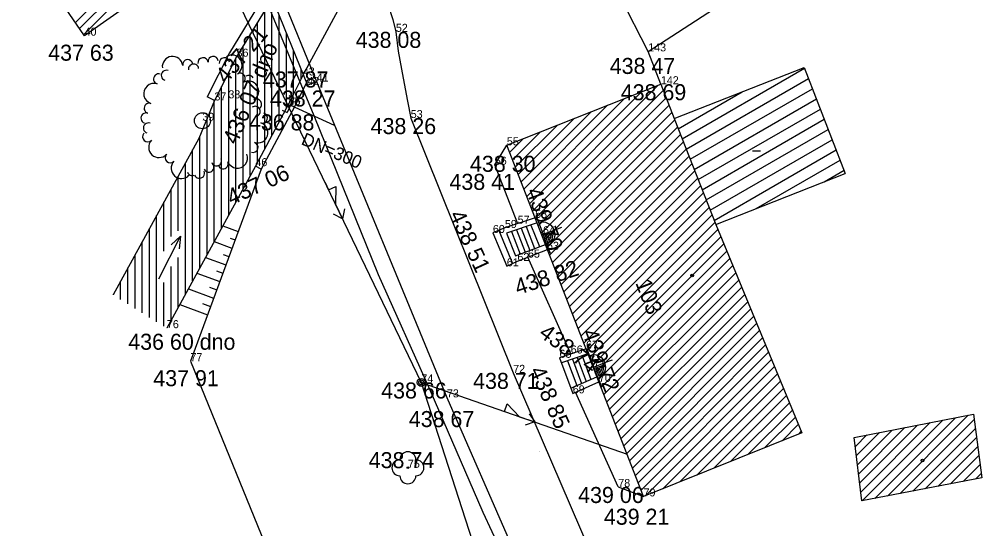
# Model space of a CAD drawing. Extents: x -559180 to -551373, y -1076947 to -1072071.
# Drawn here: x -553946.3 to -553886.2, y -1074294.7 to -1074262.9 of the extents above; entities that cross this region are included whole.
import ezdxf

# ---------------------------------------------------------------- set-up
doc = ezdxf.new("R2010")
doc.units = 0
for name, color, linetype in [('12_PLOTY', 7, 'Continuous'), ('13_PLOTY', 7, 'Continuous'), ('14_BUDOVY', 7, 'Continuous'), ('17_KOMUNIKACE', 7, 'Continuous'), ('18_POLOHOPIS', 7, 'Continuous'), ('1_VODA_ZN', 7, 'Continuous'), ('20_EL_ZN', 7, 'Continuous'), ('26_SRAFY', 7, 'Continuous'), ('27_HRANA_PATA', 7, 'Continuous'), ('28_VODA', 7, 'Continuous'), ('32', 7, 'Continuous'), ('34_ZELEN', 7, 'Continuous'), ('3_BODY', 7, 'Continuous'), ('40_KANAL_ZN', 7, 'Continuous'), ('47_ZN_STAV_OBJ$', 7, 'Continuous'), ('49_POPIS_KANAL', 7, 'Continuous'), ('54_C_POPISNA', 7, 'Continuous'), ('6_VYSKY', 7, 'Continuous'), ('NNnadzemní', 7, 'Continuous')]:
    doc.layers.add(name, color=color, linetype=linetype)

# ---------------------------------------------------------------- blocks, each defined once
blk = doc.blocks.new('POINT_DISPLAY')
blk.add_line((0, 0), (0, 0))
blk = doc.blocks.new('STLV')
at = {"layer": '34_ZELEN'}
blk.add_circle((0, 0), 0.5, dxfattribs=at)
for centre, radius, start, end in [((-1.866, 3.377), 0.64, 7.27905, 187.27905), ((-0.914, 3.498), 0.32, 7.27905, 187.27905), ((0.038, 3.62), 0.32, 7.27905, 187.27905), ((0.673, 3.701), 0.32, 7.27905, 187.27905), ((1.372, 3.62), 0.32, 7.27905, 187.27905), ((1.839, 3.46), 0.64, 302.42635, 122.42635), ((-2.248, 2.834), 0.32, 72.13175, 252.13175), ((-0.552, 3.222), 0.32, 97.27905, 188.08122), ((-0.556, 3.222), 0.32, 6.47688, 97.27905), ((-2.733, 2.607), 0.32, 72.13175, 252.13175), ((2.354, 2.649), 0.32, 302.42635, 122.42635), ((2.869, 1.839), 0.64, 302.42635, 122.42635), ((2.893, 2.511), 0.32, 32.42635, 123.22852), ((-3.027, 1.693), 0.64, 72.13175, 252.13175), ((3.383, 1.029), 0.32, 302.42635, 122.42635), ((-3.322, 0.779), 0.32, 72.13175, 252.13175), ((3.287, 0.583), 0.32, 32.42635, 123.22852), ((3.285, 0.587), 0.32, 301.62418, 32.42635), ((-3.518, 0.17), 0.32, 72.13175, 252.13175), ((3.746, 0.168), 0.32, 252.13175, 72.13175), ((-3.366, -0.453), 0.32, 72.13175, 252.13175), ((3.452, -0.746), 0.64, 252.13175, 72.13175), ((-3.419, -1.001), 0.32, 136.98445, 316.98445), ((-2.717, -1.656), 0.64, 136.98445, 316.98445), ((3.157, -1.66), 0.32, 252.13175, 72.13175), ((-2.015, -2.311), 0.32, 136.98445, 316.98445), ((0.873, -2.499), 0.32, 291.83715, 22.63931), ((2.185, -2.318), 0.64, 201.83715, 21.83715), ((-1.313, -2.966), 0.64, 136.98445, 316.98445), ((0.402, -2.891), 0.32, 201.83715, 21.83715), ((0.877, -2.497), 0.32, 201.03498, 291.83715), ((1.293, -2.675), 0.32, 201.83715, 21.83715), ((-0.639, -3.093), 0.32, 201.03498, 291.83715), ((-0.192, -3.27), 0.32, 201.83715, 21.83715)]:
    blk.add_arc(centre, radius, start, end, dxfattribs=at)
blk.add_blockref('POINT_DISPLAY', (0, 0), dxfattribs=at)
blk = doc.blocks.new('JS300')
at = {"layer": '49_POPIS_KANAL'}
blk.add_text('DN=300', height=0.8, rotation=0.00002, dxfattribs=at).set_placement((0.862, -0.157))
blk = doc.blocks.new('VVH')
at = {"layer": '47_ZN_STAV_OBJ$'}
for p, q in [((-0.001, 0.746), (0, 1.246)), ((0, -0.004), (-0.001, 0.746)), ((0.1, 0.096), (0.099, 0.646)), ((0.099, 0.646), (0.5, 0.396)), ((0, -0.004), (0, 0)), ((0.1, 0.096), (0.2, 0.196)), ((0.65, 0.096), (0.1, 0.096)), ((0.399, 0.346), (0.199, 0.496)), ((0.199, 0.496), (0.2, 0.196)), ((0.2, 0.196), (0.35, 0.346)), ((0.2, 0.196), (0.5, 0.196)), ((0.5, 0.196), (0.399, 0.346)), ((0.5, 0.396), (0.65, 0.096)), ((-1.251, -0.004), (-0.751, -0.004)), ((-0.751, -0.004), (0, -0.004)), ((0.75, -0.004), (0, -0.004)), ((0.75, -0.004), (1.25, -0.004))]:
    blk.add_line(p, q, dxfattribs=at)
for start, end in [(89.99989, 179.99989), (359.99989, 89.99989)]:
    blk.add_arc((0, -0.004), 0.75, start, end, dxfattribs=at)
blk = doc.blocks.new('SLB')
at = {"layer": '20_EL_ZN'}
for radius in [0.25, 0.158, 0.05]:
    blk.add_circle((0, 0), radius, dxfattribs=at)
blk = doc.blocks.new('STL')
at = {"layer": '34_ZELEN'}
blk.add_circle((0, 0), 0.05, dxfattribs=at)
for centre, start, end in [((0, 0.5), 0, 180), ((-0.5, 0), 90, 270), ((0.5, 0), 270, 90), ((0, -0.5), 180, 0)]:
    blk.add_arc(centre, 0.5, start, end, dxfattribs=at)
blk = doc.blocks.new('VYUST')
at = {"layer": '40_KANAL_ZN'}
for p, q in [((-0.35, 0.5), (0, 0.5)), ((0, 0.5), (0, -0.5)), ((0, 0), (3, 0.001)), ((-0.35, -0.5), (0, -0.5))]:
    blk.add_line(p, q, dxfattribs=at)
blk = doc.blocks.new('BZ')
at = {"layer": '47_ZN_STAV_OBJ$'}
blk.add_circle((0, 0), 0.0875, dxfattribs=at)
blk = doc.blocks.new('BD')
at = {"layer": '47_ZN_STAV_OBJ$'}
blk.add_line((-0.25, 0), (0.25, 0), dxfattribs=at)
blk = doc.blocks.new('VOTOK')
at = {"layer": '28_VODA'}
for p, q in [((-3, 0), (0, 0)), ((-0.75, 0.281), (0, 0)), ((0, 0), (-0.75, -0.281))]:
    blk.add_line(p, q, dxfattribs=at)
blk = doc.blocks.new('ELNN')
at = {"layer": '20_EL_ZN'}
for p, q in [((0, 0), (0.5, 0)), ((0.5, 0), (0.5, 0.5)), ((0.5, 0.5), (1.5, 0)), ((1.5, 0), (2.5, 0))]:
    blk.add_line(p, q, dxfattribs=at)
blk.add_lwpolyline([(2, 0.375), (2.5, 0), (2, -0.375)], dxfattribs=at)

msp = doc.modelspace()

# ---------------------------------------------------------------- linework, layer by layer
at = {"layer": '12_PLOTY'}
for p, q in [((-553907.01, -1074264.9), (-553910.17, -1074258.72)), ((-553907.01, -1074264.9), (-553898.982, -1074259.685)), ((-553906.22, -1074266.95), (-553907.01, -1074264.9)), ((-553916.59, -1074271.97), (-553915.84, -1074270.76)), ((-553915.159, -1074275.653), (-553916.59, -1074271.97)), ((-553911.837, -1074283.779), (-553914.535, -1074277.736)), ((-553935.6, -1074284.23), (-553923.32, -1074314.3)), ((-553908.88, -1074292.08), (-553911.545, -1074286.163)), ((-553908.88, -1074292.08), (-553907.3, -1074292.67))]:
    msp.add_line(p, q, dxfattribs=at)
at = {"layer": '13_PLOTY'}
for p, q in [((-553931.02, -1074261.35), (-553927.9, -1074268.91)), ((-553927.9, -1074268.91), (-553923.88, -1074278.83)), ((-553923.88, -1074278.83), (-553920.64, -1074286.02)), ((-553920.64, -1074286.02), (-553917.33, -1074293.66)), ((-553917.33, -1074293.66), (-553912.3, -1074304.46))]:
    msp.add_line(p, q, dxfattribs=at)
at = {"layer": '14_BUDOVY'}
for p, q in [((-553942.21, -1074263.92), (-553946.29, -1074258.02)), ((-553933.49, -1074257.78), (-553942.21, -1074263.92)), ((-553905.38, -1074269.09), (-553897.27, -1074265.9)), ((-553897.27, -1074265.9), (-553894.7, -1074272.52)), ((-553915.84, -1074270.76), (-553906.22, -1074266.95)), ((-553906.22, -1074266.95), (-553905.38, -1074269.09)), ((-553905.38, -1074269.09), (-553902.78, -1074275.7)), ((-553907.3, -1074292.67), (-553915.84, -1074270.76)), ((-553902.78, -1074275.7), (-553894.7, -1074272.52)), ((-553902.78, -1074275.7), (-553897.42, -1074288.7)), ((-553894.14, -1074288.99), (-553886.69, -1074287.54)), ((-553886.69, -1074287.54), (-553886.18, -1074291.52)), ((-553897.42, -1074288.7), (-553907.3, -1074292.67)), ((-553893.66, -1074292.95), (-553894.14, -1074288.99)), ((-553886.18, -1074291.52), (-553893.66, -1074292.95))]:
    msp.add_line(p, q, dxfattribs=at)
at = {"layer": '17_KOMUNIKACE'}
for p, q in [((-553927.72, -1074266.78), (-553919.58, -1074286.49)), ((-553921.84, -1074269.06), (-553915.44, -1074284.96)), ((-553915.44, -1074284.96), (-553909.33, -1074299.13)), ((-553919.58, -1074286.49), (-553911.8, -1074304.33))]:
    msp.add_line(p, q, dxfattribs=at)
for points in [[(-553924.01, -1074260.2), (-553923.271, -1074261.962), (-553922.954, -1074262.911), (-553922.77, -1074263.68)], [(-553922.77, -1074263.68), (-553922.617, -1074264.895), (-553922.322, -1074266.562), (-553922.047, -1074267.997), (-553921.84, -1074269.06)]]:
    msp.add_lwpolyline(points, dxfattribs=at)
at = {"layer": '18_POLOHOPIS'}
for p, q in [((-553931, -1074260.33), (-553928.29, -1074267)), ((-553930.43, -1074260.13), (-553927.72, -1074266.78)), ((-553930.731, -1074260.991), (-553933.158, -1074264.988)), ((-553930.51, -1074261.59), (-553932.72, -1074265.23)), ((-553933.158, -1074264.988), (-553934.546, -1074267.734)), ((-553932.72, -1074265.23), (-553934.1, -1074267.96)), ((-553928.58, -1074266.4), (-553929.45, -1074268.15)), ((-553928.353, -1074266.844), (-553929.082, -1074268.31)), ((-553928.29, -1074267), (-553927.72, -1074266.78)), ((-553934.1, -1074267.96), (-553934.546, -1074267.734)), ((-553929.45, -1074268.15), (-553931.54, -1074272.06)), ((-553929.082, -1074268.31), (-553931.187, -1074272.248)), ((-553931.187, -1074272.248), (-553931.54, -1074272.06)), ((-553914.074, -1074275.291), (-553915.96, -1074275.92)), ((-553913.95, -1074275.608), (-553915.852, -1074276.242)), ((-553915.96, -1074275.92), (-553916.71, -1074276.23)), ((-553916.71, -1074276.23), (-553915.84, -1074278.31)), ((-553916.334, -1074276.075), (-553915.476, -1074278.128)), ((-553915.852, -1074276.242), (-553915.3, -1074277.662)), ((-553915.547, -1074276.14), (-553915, -1074277.548)), ((-553915.244, -1074276.039), (-553914.701, -1074277.435)), ((-553914.94, -1074275.938), (-553914.402, -1074277.322)), ((-553914.635, -1074275.836), (-553914.102, -1074277.209)), ((-553914.332, -1074275.735), (-553913.808, -1074277.082)), ((-553915.3, -1074277.662), (-553913.426, -1074276.953)), ((-553915.18, -1074277.98), (-553913.303, -1074277.27)), ((-553915.84, -1074278.31), (-553915.18, -1074277.98)), ((-553910.89, -1074283.46), (-553912.55, -1074284.02)), ((-553912.55, -1074284.02), (-553911.72, -1074286.24)), ((-553910.781, -1074283.782), (-553912.431, -1074284.339)), ((-553911.747, -1074284.108), (-553911.179, -1074285.628)), ((-553911.444, -1074284.006), (-553910.885, -1074285.499)), ((-553911.14, -1074283.903), (-553910.592, -1074285.369)), ((-553912.051, -1074284.211), (-553911.473, -1074285.758)), ((-553911.84, -1074285.92), (-553910.227, -1074285.208)), ((-553911.72, -1074286.24), (-553910.09, -1074285.52))]:
    msp.add_line(p, q, dxfattribs=at)
at = {"layer": '26_SRAFY'}
for p, q in [((-553933.58, -1074275.79), (-553932.622, -1074276.143)), ((-553934.117, -1074276.772), (-553933.004, -1074277.181)), ((-553933.123, -1074276.548), (-553932.813, -1074276.662)), ((-553934.654, -1074277.753), (-553933.386, -1074278.22)), ((-553933.552, -1074277.569), (-553933.195, -1074277.701)), ((-553933.981, -1074278.59), (-553933.578, -1074278.739)), ((-553935.191, -1074278.735), (-553933.769, -1074279.258)), ((-553935.728, -1074279.716), (-553934.151, -1074280.297)), ((-553934.41, -1074279.612), (-553933.96, -1074279.777)), ((-553936.265, -1074280.698), (-553934.534, -1074281.335)), ((-553934.839, -1074280.633), (-553934.343, -1074280.816))]:
    msp.add_line(p, q, dxfattribs=at)
at = {"layer": '27_HRANA_PATA'}
msp.add_line((-553931.187, -1074272.248), (-553935.6, -1074284.23), dxfattribs=at)
at = {"layer": '28_VODA'}
for p, q in [((-553928.58, -1074266.4), (-553923.965, -1074257.829)), ((-553934.1, -1074267.96), (-553935.075, -1074270.34)), ((-553935.075, -1074270.34), (-553940.43, -1074280.088)), ((-553931.54, -1074272.06), (-553937.07, -1074282.17)), ((-553940.41, -1074280.1), (-553940.41, -1074280.052))]:
    msp.add_line(p, q, dxfattribs=at)
at = {"layer": '32'}
for p, q in [((-553942.78, -1074263.096), (-553934.697, -1074255.013)), ((-553942.52, -1074263.472), (-553934.504, -1074255.456)), ((-553942.26, -1074263.848), (-553934.311, -1074255.899)), ((-553930.51, -1074270.133), (-553930.51, -1074261.59)), ((-553930.96, -1074270.975), (-553930.96, -1074262.331)), ((-553931.41, -1074271.812), (-553931.41, -1074263.072)), ((-553930.06, -1074269.291), (-553930.06, -1074262.644)), ((-553931.86, -1074272.645), (-553931.86, -1074263.814)), ((-553929.61, -1074268.449), (-553929.61, -1074263.751)), ((-553932.31, -1074273.468), (-553932.31, -1074264.555)), ((-553929.16, -1074267.567), (-553929.16, -1074264.859)), ((-553932.76, -1074274.29), (-553932.76, -1074265.309)), ((-553928.71, -1074265.982), (-553928.71, -1074266.661)), ((-553904.88, -1074270.36), (-553897.249, -1074265.954)), ((-553933.21, -1074275.113), (-553933.21, -1074266.199)), ((-553904.63, -1074270.996), (-553897.002, -1074266.591)), ((-553933.66, -1074275.936), (-553933.66, -1074267.09)), ((-553914.238, -1074274.87), (-553906.382, -1074267.014)), ((-553904.381, -1074271.631), (-553896.755, -1074267.228)), ((-553914.595, -1074273.954), (-553908.49, -1074267.849)), ((-553914.417, -1074274.412), (-553907.436, -1074267.432)), ((-553914.06, -1074275.328), (-553906.068, -1074267.337)), ((-553913.881, -1074275.786), (-553905.889, -1074267.794)), ((-553905.13, -1074269.725), (-553901.144, -1074267.424)), ((-553904.131, -1074272.266), (-553896.507, -1074267.864)), ((-553934.11, -1074276.758), (-553934.11, -1074267.984)), ((-553914.773, -1074273.496), (-553909.544, -1074268.266)), ((-553913.703, -1074276.244), (-553905.709, -1074268.251)), ((-553934.56, -1074277.581), (-553934.56, -1074269.083)), ((-553914.952, -1074273.038), (-553910.597, -1074268.684)), ((-553913.524, -1074276.702), (-553905.53, -1074268.708)), ((-553903.881, -1074272.901), (-553896.26, -1074268.501)), ((-553915.309, -1074272.122), (-553912.705, -1074269.518)), ((-553915.13, -1074272.58), (-553911.651, -1074269.101)), ((-553913.346, -1074277.16), (-553905.351, -1074269.165)), ((-553913.167, -1074277.617), (-553905.171, -1074269.621)), ((-553903.631, -1074273.536), (-553896.013, -1074269.138)), ((-553935.01, -1074278.404), (-553935.01, -1074270.181)), ((-553915.487, -1074271.665), (-553913.758, -1074269.936)), ((-553912.989, -1074278.075), (-553904.991, -1074270.078)), ((-553903.381, -1074274.171), (-553895.766, -1074269.775)), ((-553915.666, -1074271.207), (-553914.812, -1074270.353)), ((-553912.81, -1074278.533), (-553904.812, -1074270.535)), ((-553903.131, -1074274.807), (-553895.519, -1074270.411)), ((-553935.46, -1074279.227), (-553935.46, -1074271.041)), ((-553912.632, -1074278.991), (-553904.632, -1074270.992)), ((-553912.453, -1074279.449), (-553904.452, -1074271.448)), ((-553902.882, -1074275.442), (-553895.271, -1074271.048)), ((-553935.91, -1074280.049), (-553935.91, -1074271.86)), ((-553912.275, -1074279.907), (-553904.273, -1074271.905)), ((-553900.263, -1074274.709), (-553895.024, -1074271.685)), ((-553936.36, -1074276.105), (-553936.36, -1074272.679)), ((-553912.096, -1074280.365), (-553904.093, -1074272.362)), ((-553896.022, -1074273.04), (-553894.777, -1074272.321)), ((-553911.918, -1074280.823), (-553903.913, -1074272.818)), ((-553911.739, -1074281.281), (-553903.734, -1074273.275)), ((-553936.81, -1074276.451), (-553936.81, -1074273.498)), ((-553911.561, -1074281.739), (-553903.554, -1074273.732)), ((-553937.26, -1074277.365), (-553937.26, -1074274.317)), ((-553911.382, -1074282.197), (-553903.374, -1074274.189)), ((-553911.204, -1074282.654), (-553903.195, -1074274.645)), ((-553937.71, -1074281.773), (-553937.71, -1074275.137)), ((-553911.025, -1074283.112), (-553903.015, -1074275.102)), ((-553910.847, -1074283.57), (-553902.835, -1074275.559)), ((-553938.16, -1074281.495), (-553938.16, -1074275.956)), ((-553910.668, -1074284.028), (-553902.652, -1074276.011)), ((-553938.61, -1074281.216), (-553938.61, -1074276.775)), ((-553910.49, -1074284.486), (-553902.466, -1074276.462)), ((-553910.311, -1074284.944), (-553902.28, -1074276.913)), ((-553910.133, -1074285.402), (-553902.094, -1074277.363)), ((-553939.06, -1074280.937), (-553939.06, -1074277.594)), ((-553936.36, -1074280.872), (-553936.36, -1074277.751)), ((-553909.954, -1074285.86), (-553901.908, -1074277.814)), ((-553939.51, -1074280.658), (-553939.51, -1074278.413)), ((-553936.81, -1074281.695), (-553936.81, -1074278.32)), ((-553909.776, -1074286.318), (-553901.723, -1074278.264)), ((-553939.96, -1074280.379), (-553939.96, -1074279.232)), ((-553909.597, -1074286.776), (-553901.537, -1074278.715)), ((-553909.419, -1074287.234), (-553901.351, -1074279.166)), ((-553937.26, -1074282.052), (-553937.26, -1074279.316)), ((-553909.24, -1074287.692), (-553901.165, -1074279.616)), ((-553909.062, -1074288.149), (-553900.979, -1074280.067)), ((-553908.884, -1074288.607), (-553900.794, -1074280.518)), ((-553908.705, -1074289.065), (-553900.608, -1074280.968)), ((-553908.527, -1074289.523), (-553900.422, -1074281.419)), ((-553908.348, -1074289.981), (-553900.236, -1074281.869)), ((-553908.17, -1074290.439), (-553900.051, -1074282.32)), ((-553907.991, -1074290.897), (-553899.865, -1074282.771)), ((-553907.813, -1074291.355), (-553899.679, -1074283.221)), ((-553907.634, -1074291.813), (-553899.493, -1074283.672)), ((-553907.456, -1074292.271), (-553899.307, -1074284.122)), ((-553907.164, -1074292.615), (-553899.122, -1074284.573)), ((-553906.1, -1074292.188), (-553898.936, -1074285.024)), ((-553905.036, -1074291.76), (-553898.75, -1074285.474)), ((-553903.972, -1074291.333), (-553898.564, -1074285.925)), ((-553902.908, -1074290.905), (-553898.378, -1074286.375)), ((-553901.845, -1074290.478), (-553898.193, -1074286.826)), ((-553900.781, -1074290.05), (-553898.007, -1074287.277)), ((-553892.068, -1074292.646), (-553887.028, -1074287.606)), ((-553899.717, -1074289.623), (-553897.821, -1074287.727)), ((-553898.653, -1074289.195), (-553897.635, -1074288.178)), ((-553893.796, -1074291.828), (-553890.189, -1074288.221)), ((-553893.727, -1074292.396), (-553889.399, -1074288.067)), ((-553893.642, -1074292.947), (-553888.609, -1074287.913)), ((-553892.855, -1074292.796), (-553887.818, -1074287.76)), ((-553891.281, -1074292.495), (-553886.649, -1074287.863)), ((-553897.589, -1074288.768), (-553897.45, -1074288.628)), ((-553894.071, -1074289.558), (-553893.35, -1074288.836)), ((-553894.002, -1074290.125), (-553892.56, -1074288.682)), ((-553893.934, -1074290.693), (-553891.769, -1074288.529)), ((-553893.865, -1074291.26), (-553890.979, -1074288.375)), ((-553890.494, -1074292.345), (-553886.576, -1074288.427)), ((-553889.708, -1074292.194), (-553886.504, -1074288.991)), ((-553888.921, -1074292.044), (-553886.432, -1074289.555)), ((-553888.134, -1074291.894), (-553886.36, -1074290.119)), ((-553887.347, -1074291.743), (-553886.287, -1074290.683)), ((-553886.56, -1074291.593), (-553886.215, -1074291.247))]:
    msp.add_line(p, q, dxfattribs=at)
at = {"layer": 'NNnadzemní'}
for p, q in [((-553934.117, -1074258.71), (-553921.18, -1074285.56)), ((-553921.18, -1074285.56), (-553908.329, -1074290.031)), ((-553921.18, -1074285.56), (-553910.366, -1074319.129))]:
    msp.add_line(p, q, dxfattribs=at)

# ---------------------------------------------------------------- block references
at = {"layer": '1_VODA_ZN'}
for p in [(-553942.21, -1074263.92), (-553922.77, -1074263.68), (-553932.72, -1074265.23), (-553907.01, -1074264.9), (-553928.58, -1074266.4), (-553928.29, -1074267), (-553927.72, -1074266.78), (-553906.22, -1074266.95), (-553933.23, -1074267.83), (-553934.1, -1074267.96), (-553929.47, -1074268.26), (-553929.45, -1074268.15), (-553921.84, -1074269.06), (-553934.85, -1074269.23), (-553915.84, -1074270.76), (-553931.54, -1074272.06), (-553916.59, -1074271.97), (-553915.16, -1074275.65), (-553914.07, -1074275.29), (-553916.71, -1074276.23), (-553915.96, -1074275.92), (-553913.58, -1074276.31), (-553913.33, -1074277.28), (-553915.18, -1074277.98), (-553914.52, -1074277.77), (-553915.84, -1074278.31), (-553937.07, -1074282.17), (-553910.89, -1074283.46), (-553912.55, -1074284.02), (-553911.85, -1074283.75), (-553935.6, -1074284.23), (-553910.41, -1074284.59), (-553915.44, -1074284.96), (-553921.18, -1074285.56), (-553910.09, -1074285.52), (-553919.58, -1074286.49), (-553911.72, -1074286.24), (-553913.79, -1074289.89), (-553913.786, -1074289.891), (-553913.786, -1074289.891), (-553922.02, -1074290.88), (-553908.88, -1074292.08), (-553907.3, -1074292.67)]:
    msp.add_blockref('POINT_DISPLAY', p, dxfattribs=at)
at = {"layer": '20_EL_ZN'}
for p, xscale, yscale, rotation in [((-553927.19, -1074273.087), 0.9999986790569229, 0.9999986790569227, -64.27402900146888), ((-553916.457, -1074287.203), 0.9999972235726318, 0.9999972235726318, -19.183259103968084)]:
    msp.add_blockref('ELNN', p, dxfattribs=dict(at, xscale=xscale, yscale=yscale, rotation=rotation))
msp.add_blockref('SLB', (-553921.18, -1074285.56), dxfattribs=at)
at = {"layer": '28_VODA', "xscale": 1.000000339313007, "yscale": 1.0000003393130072, "rotation": 62.92139444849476}
msp.add_blockref('VOTOK', (-553936.212, -1074276.425), dxfattribs=at)
at = {"layer": '32'}
for p in [(-553905.38, -1074269.09), (-553894.14, -1074288.99)]:
    msp.add_blockref('POINT_DISPLAY', p, dxfattribs=at)
at = {"layer": '34_ZELEN'}
for name, p in [('STLV', (-553934.85, -1074269.23)), ('STL', (-553922.02, -1074290.88))]:
    msp.add_blockref(name, p, dxfattribs=at)
at = {"layer": '40_KANAL_ZN', "xscale": 1.0000003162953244, "yscale": 1.0000003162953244, "rotation": -24.66765703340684}
msp.add_blockref('VYUST', (-553929.351, -1074268.26), dxfattribs=at)
at = {"layer": '47_ZN_STAV_OBJ$'}
for name, p in [('BD', (-553900.248, -1074271.106)), ('BZ', (-553904.265, -1074278.886)), ('BZ', (-553889.883, -1074290.427))]:
    msp.add_blockref(name, p, dxfattribs=at)
for p, xscale, yscale, rotation in [((-553913.576, -1074276.313), 0.9999993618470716, 0.9999993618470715, -69.14161210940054), ((-553910.406, -1074284.593), 1.000001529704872, 1.0000015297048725, -68.76315713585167)]:
    msp.add_blockref('VVH', p, dxfattribs=dict(at, xscale=xscale, yscale=yscale, rotation=rotation))
at = {"layer": '49_POPIS_KANAL', "xscale": 0.9999979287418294, "yscale": 0.9999979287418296, "rotation": -23.34926868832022}
msp.add_blockref('JS300', (-553929.469, -1074270.192), dxfattribs=at)

# ---------------------------------------------------------------- texts
at = {"layer": '3_BODY'}
for s, p in [('40', (-553942.21, -1074263.92)), ('52', (-553922.77, -1074263.68)), ('36', (-553932.72, -1074265.23)), ('143', (-553907.01, -1074264.9)), ('43', (-553928.58, -1074266.4)), ('42', (-553928.29, -1074267)), ('41', (-553927.72, -1074266.78)), ('142', (-553906.22, -1074266.95)), ('37', (-553934.1, -1074267.96)), ('38', (-553933.23, -1074267.83)), ('45', (-553929.47, -1074268.26)), ('44', (-553929.45, -1074268.15)), ('39', (-553934.85, -1074269.23)), ('53', (-553921.84, -1074269.06)), ('55', (-553915.84, -1074270.76)), ('56', (-553916.59, -1074271.97)), ('46', (-553931.54, -1074272.06)), ('58', (-553914.07, -1074275.29)), ('59', (-553915.96, -1074275.92)), ('57', (-553915.16, -1074275.65)), ('60', (-553916.71, -1074276.23)), ('64', (-553913.58, -1074276.31)), ('63', (-553913.33, -1074277.28)), ('62', (-553915.18, -1074277.98)), ('65', (-553914.52, -1074277.77)), ('61', (-553915.84, -1074278.31)), ('76', (-553937.07, -1074282.17)), ('68', (-553912.55, -1074284.02)), ('66', (-553911.85, -1074283.75)), ('67', (-553910.89, -1074283.46)), ('77', (-553935.6, -1074284.23)), ('71', (-553910.41, -1074284.59)), ('72', (-553915.44, -1074284.96)), ('74', (-553921.18, -1074285.56)), ('70', (-553910.09, -1074285.52)), ('69', (-553911.72, -1074286.24)), ('73', (-553919.58, -1074286.49)), ('75', (-553922.02, -1074290.88)), ('78', (-553908.88, -1074292.08)), ('79', (-553907.3, -1074292.67))]:
    msp.add_text(s, height=0.5, dxfattribs=at).set_placement(p)
at = {"layer": '54_C_POPISNA'}
msp.add_text('103', height=1, rotation=291.29466, dxfattribs=at).set_placement((-553907.827, -1074279.337))
at = {"layer": '6_VYSKY'}
for s, rotation, p in [('437 21', 49.46492, (-553933.364, -1074266.969)), ('436 07 dno', 67.27463, (-553932.696, -1074270.772)), ('437 06', 24.39374, (-553933.038, -1074274.513)), ('439 70', 290.38483, (-553914.649, -1074273.613)), ('438 51', 294.73858, (-553919.455, -1074275.089)), ('438 82', 18.18169, (-553915.151, -1074280.115)), ('438 74', 323.56452, (-553913.9, -1074282.631)), ('439 72', 291.18941, (-553911.166, -1074282.444)), ('438 85', 294.03237, (-553914.438, -1074284.816))]:
    msp.add_text(s, height=1, rotation=rotation, dxfattribs=at).set_placement(p)
for s, p in [('438 08', (-553925.275, -1074264.68)), ('437 63', (-553944.481, -1074265.482)), ('438 47', (-553909.413, -1074266.308)), ('437 87', (-553931.073, -1074267.154)), ('438 69', (-553908.725, -1074267.95)), ('438 27', (-553930.631, -1074268.339)), ('436 88', (-553931.946, -1074269.827)), ('438 26', (-553924.345, -1074270.06)), ('438 30', (-553918.14, -1074272.414)), ('438 41', (-553919.422, -1074273.542)), ('436 60 dno', (-553939.482, -1074283.517)), ('437 91', (-553937.918, -1074285.792)), ('438 71', (-553917.945, -1074285.96)), ('438 66', (-553923.685, -1074286.56)), ('438 67', (-553921.963, -1074288.342)), ('438 74', (-553924.464, -1074290.906)), ('439 06', (-553911.385, -1074293.08)), ('439 21', (-553909.78, -1074294.435))]:
    msp.add_text(s, height=1, dxfattribs=at).set_placement(p)

doc.saveas('drawing.dxf')
